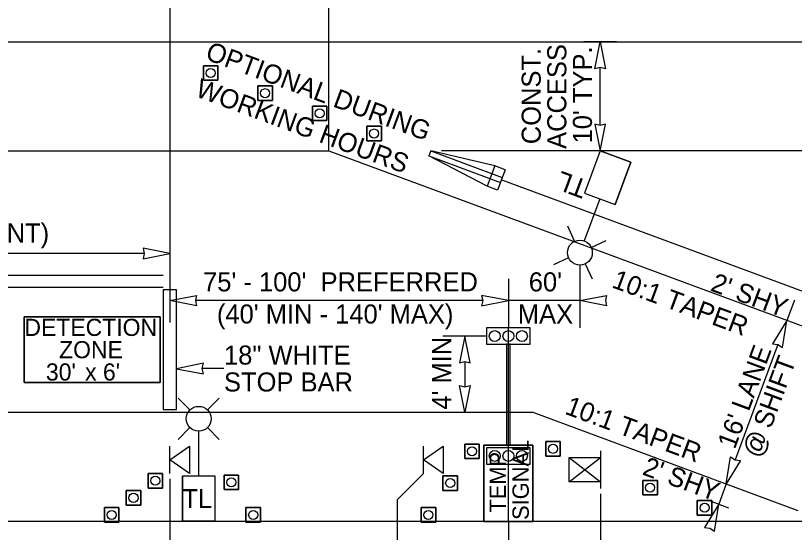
# Model space of a CAD drawing. Extents: x 99977 to 100176, y 99905 to 100011.
# Drawn here: x 100009.291 to 100012.15, y 99916.138 to 99918.036 of the extents above; entities that cross this region are included whole.
import ezdxf

# ---------------------------------------------------------------- set-up
doc = ezdxf.new("R2010")
doc.units = 0
for name, color, linetype in [('RD_ED_ShoulderPavedEdge', 7, 'Continuous'), ('RD_MK_LineEdgeWhite', 7, 'Continuous'), ('RD_MK_LineNoPass', 7, 'Continuous'), ('TR_WZ_BarrierTemp', 7, 'Continuous'), ('TR_WZ_PortableLightStandard', 7, 'Continuous'), ('TR_WZ_PortableSignMount5ftMinBlk-Wht', 7, 'Continuous'), ('TR_WZ_PortableSignMountBlk-Wht', 7, 'Continuous'), ('TR_WZ_ScaleTerminalEndSection', 7, 'Continuous'), ('TR_WZ_TempSignal', 7, 'Continuous'), ('TR_WZ_TrafficCone', 7, 'Continuous'), ('TR_WZ_WorkZoneDetails', 7, 'Continuous'), ('TR_WZ_WorkZoneTextCurrent', 7, 'Continuous')]:
    doc.layers.add(name, color=color, linetype=linetype)

msp = doc.modelspace()

# ---------------------------------------------------------------- linework, layer by layer
at = {"layer": 'RD_ED_ShoulderPavedEdge'}
for p, q in [((100000.1076, 99917.9393), (100015.45, 99917.9393)), ((100000.1076, 99916.1793), (100015.45, 99916.1793))]:
    msp.add_line(p, q, dxfattribs=at)
at = {"layer": 'RD_MK_LineEdgeWhite'}
for p, q in [((100000.1076, 99917.5393), (100010.4406, 99917.5393)), ((100010.4406, 99917.5393), (100012.9246, 99916.6193)), ((100000.1076, 99916.5793), (100011.1899, 99916.5793)), ((100011.1899, 99916.5793), (100012.1619, 99916.2193))]:
    msp.add_line(p, q, dxfattribs=at)
at = {"layer": 'RD_MK_LineNoPass'}
for p, q in [((100006.4076, 99917.0826), (100009.8326, 99917.0826)), ((100006.4076, 99917.0393), (100009.8326, 99917.0393))]:
    msp.add_line(p, q, dxfattribs=at)
at = {"layer": 'TR_WZ_BarrierTemp'}
msp.add_line((100012.9895, 99916.7232), (100011.074, 99917.4327), dxfattribs=at)
at = {"layer": 'TR_WZ_PortableLightStandard'}
for p, q in [((100011.4367, 99917.5393), (100011.3791, 99917.3837)), ((100011.4367, 99917.5393), (100011.3791, 99917.3837)), ((100011.4367, 99917.5393), (100011.5492, 99917.4976)), ((100011.5492, 99917.4976), (100011.4916, 99917.342)), ((100011.4916, 99917.342), (100011.5492, 99917.4976)), ((100011.3791, 99917.3837), (100011.4916, 99917.342)), ((100011.4353, 99917.3628), (100011.3782, 99917.2087)), ((100011.3432, 99917.2073), (100011.3178, 99917.2626)), ((100011.4039, 99917.1848), (100011.4593, 99917.2103)), ((100011.3207, 99917.1467), (100011.2655, 99917.1212)), ((100011.3815, 99917.1242), (100011.4069, 99917.0688)), ((100009.9312, 99916.5878), (100009.8881, 99916.6309)), ((100009.996, 99916.5878), (100010.0389, 99916.6309)), ((100009.9312, 99916.5231), (100009.8881, 99916.48)), ((100009.9636, 99916.3453), (100009.9636, 99916.5097)), ((100009.996, 99916.5231), (100010.0389, 99916.48)), ((100009.9036, 99916.1793), (100009.9036, 99916.3453)), ((100010.0236, 99916.3453), (100009.9036, 99916.3453)), ((100009.9036, 99916.3453), (100009.9036, 99916.1793)), ((100010.0236, 99916.1793), (100010.0236, 99916.3453)), ((100010.0236, 99916.1793), (100010.0236, 99916.3453)), ((100010.0236, 99916.1793), (100009.9036, 99916.1793))]:
    msp.add_line(p, q, dxfattribs=at)
for points in [[(100011.5492, 99917.4976), (100011.493, 99917.5185), (100011.4367, 99917.5393)], [(100011.3791, 99917.3837), (100011.4353, 99917.3628), (100011.4916, 99917.342)], [(100010.0236, 99916.3453), (100009.9636, 99916.3453), (100009.9036, 99916.3453)], [(100009.9036, 99916.1793), (100009.9636, 99916.1793), (100010.0236, 99916.1793)]]:
    msp.add_lwpolyline(points, dxfattribs=at)
for centre in [(100011.3623, 99917.1657), (100011.3623, 99917.1657), (100009.9635, 99916.5555), (100009.9635, 99916.5555)]:
    msp.add_circle(centre, 0.0457, dxfattribs=at)
at = {"layer": 'TR_WZ_PortableSignMount5ftMinBlk-Wht'}
for p, q in [((100011.3233, 99916.3238), (100011.4384, 99916.4134)), ((100011.3233, 99916.4134), (100011.4384, 99916.3238)), ((100011.4384, 99916.4376), (100011.4384, 99916.2997)), ((100011.3807, 99916.3685), (100011.3807, 99916.3685)), ((100011.3808, 99916.3686), (100011.3808, 99916.3686))]:
    msp.add_line(p, q, dxfattribs=at)
msp.add_lwpolyline([(100011.3233, 99916.3238), (100011.3233, 99916.4134), (100011.4384, 99916.4134), (100011.4384, 99916.3238)], close=True, dxfattribs=at)
at = {"layer": 'TR_WZ_PortableSignMountBlk-Wht'}
for p, q in [((100009.8576, 99916.3547), (100009.8576, 99916.4547)), ((100010.7884, 99916.3547), (100010.7884, 99916.4547))]:
    msp.add_line(p, q, dxfattribs=at)
for points in [[(100009.8576, 99916.4046), (100009.9294, 99916.4547), (100009.9294, 99916.3547)], [(100010.7884, 99916.4046), (100010.8602, 99916.4547), (100010.8602, 99916.3547)]]:
    msp.add_lwpolyline(points, close=True, dxfattribs=at)
at = {"layer": 'TR_WZ_ScaleTerminalEndSection'}
for p, q in [((100010.8149, 99917.5393), (100010.8079, 99917.5206)), ((100010.8149, 99917.5393), (100011.0775, 99917.4421)), ((100011.0504, 99917.4841), (100010.8149, 99917.5393)), ((100010.8079, 99917.5206), (100011.0705, 99917.4233)), ((100011.0226, 99917.4091), (100010.8079, 99917.5206)), ((100011.0504, 99917.4841), (100011.0226, 99917.4091)), ((100011.0879, 99917.4702), (100011.0504, 99917.4841)), ((100011.0879, 99917.4702), (100011.0601, 99917.3952)), ((100011.0601, 99917.3952), (100011.0226, 99917.4091))]:
    msp.add_line(p, q, dxfattribs=at)
at = {"layer": 'TR_WZ_TempSignal'}
for p, q in [((100011.02, 99916.8893), (100011.02, 99916.8293)), ((100011.1798, 99916.8893), (100011.02, 99916.8893)), ((100011.0999, 99916.1789), (100011.0999, 99916.8893)), ((100011.1798, 99916.8293), (100011.1798, 99916.8893)), ((100011.02, 99916.8293), (100011.1798, 99916.8293)), ((100011.0932, 99916.8293), (100011.0932, 99916.4591)), ((100011.1065, 99916.8293), (100011.0932, 99916.8293)), ((100011.1065, 99916.4591), (100011.1065, 99916.8293)), ((100011.0098, 99916.1789), (100011.0098, 99916.4591)), ((100011.0098, 99916.4591), (100011.1899, 99916.4591)), ((100011.0932, 99916.4591), (100011.0098, 99916.4591)), ((100011.0098, 99916.4591), (100011.0098, 99916.1789)), ((100011.02, 99916.4491), (100011.02, 99916.3891)), ((100011.1798, 99916.4491), (100011.02, 99916.4491)), ((100011.0932, 99916.4591), (100011.1065, 99916.4591)), ((100011.1065, 99916.4591), (100011.0932, 99916.4591)), ((100011.1899, 99916.4591), (100011.1065, 99916.4591)), ((100011.1798, 99916.3891), (100011.1798, 99916.4491)), ((100011.1899, 99916.4591), (100011.1899, 99916.1789)), ((100011.1899, 99916.1789), (100011.1899, 99916.4591)), ((100011.02, 99916.3891), (100011.1798, 99916.3891)), ((100011.1899, 99916.1789), (100011.0098, 99916.1789)), ((100011.0098, 99916.1789), (100011.1899, 99916.1789))]:
    msp.add_line(p, q, dxfattribs=at)
for points in [[(100011.1798, 99916.8293), (100011.1798, 99916.8893), (100011.02, 99916.8893), (100011.02, 99916.8293), (100011.1798, 99916.8293)], [(100011.1798, 99916.3891), (100011.1798, 99916.4491), (100011.02, 99916.4491), (100011.02, 99916.3891), (100011.1798, 99916.3891)]]:
    msp.add_lwpolyline(points, dxfattribs=at)
for centre in [(100011.0499, 99916.8593), (100011.0499, 99916.8593), (100011.0999, 99916.8593), (100011.0999, 99916.8593), (100011.1498, 99916.8593), (100011.1498, 99916.8593), (100011.0499, 99916.4191), (100011.0499, 99916.4191), (100011.0999, 99916.4191), (100011.0999, 99916.4191), (100011.1498, 99916.4191), (100011.1498, 99916.4191)]:
    msp.add_circle(centre, 0.02, dxfattribs=at)
at = {"layer": 'TR_WZ_TrafficCone'}
for points in [[(100010.0339, 99917.8518), (100009.9805, 99917.8518), (100009.9805, 99917.7984), (100010.0339, 99917.7984), (100010.0339, 99917.8518)], [(100010.0339, 99917.7984), (100009.9805, 99917.7984), (100009.9805, 99917.8518), (100010.0339, 99917.8518), (100010.0339, 99917.7984)], [(100010.2339, 99917.7777), (100010.1805, 99917.7777), (100010.1805, 99917.7244), (100010.2339, 99917.7244), (100010.2339, 99917.7777)], [(100010.2339, 99917.7244), (100010.1805, 99917.7244), (100010.1805, 99917.7777), (100010.2339, 99917.7777), (100010.2339, 99917.7244)], [(100010.4339, 99917.7036), (100010.3805, 99917.7036), (100010.3805, 99917.6503), (100010.4339, 99917.6503), (100010.4339, 99917.7036)], [(100010.4339, 99917.6503), (100010.3805, 99917.6503), (100010.3805, 99917.7036), (100010.4339, 99917.7036), (100010.4339, 99917.6503)], [(100010.6339, 99917.6295), (100010.5805, 99917.6295), (100010.5805, 99917.5762), (100010.6339, 99917.5762), (100010.6339, 99917.6295)], [(100010.6339, 99917.5762), (100010.5805, 99917.5762), (100010.5805, 99917.6295), (100010.6339, 99917.6295), (100010.6339, 99917.5762)], [(100011.237, 99916.472), (100011.2903, 99916.472), (100011.2903, 99916.4187), (100011.237, 99916.4187), (100011.237, 99916.472)], [(100011.237, 99916.4187), (100011.2903, 99916.4187), (100011.2903, 99916.472), (100011.237, 99916.472), (100011.237, 99916.4187)], [(100010.9931, 99916.4626), (100010.9398, 99916.4626), (100010.9398, 99916.4093), (100010.9931, 99916.4093), (100010.9931, 99916.4626)], [(100010.9931, 99916.4093), (100010.9398, 99916.4093), (100010.9398, 99916.4626), (100010.9931, 99916.4626), (100010.9931, 99916.4093)], [(100009.7775, 99916.3547), (100009.8309, 99916.3547), (100009.8309, 99916.3013), (100009.7775, 99916.3013), (100009.7775, 99916.3547)], [(100009.7775, 99916.3013), (100009.8309, 99916.3013), (100009.8309, 99916.3547), (100009.7775, 99916.3547), (100009.7775, 99916.3013)], [(100010.1101, 99916.3486), (100010.0568, 99916.3486), (100010.0568, 99916.2953), (100010.1101, 99916.2953), (100010.1101, 99916.3486)], [(100010.1101, 99916.2953), (100010.0568, 99916.2953), (100010.0568, 99916.3486), (100010.1101, 99916.3486), (100010.1101, 99916.2953)], [(100010.8599, 99916.346), (100010.9132, 99916.346), (100010.9132, 99916.2926), (100010.8599, 99916.2926), (100010.8599, 99916.346)], [(100010.8599, 99916.2926), (100010.9132, 99916.2926), (100010.9132, 99916.346), (100010.8599, 99916.346), (100010.8599, 99916.2926)], [(100011.5933, 99916.3294), (100011.6466, 99916.3294), (100011.6466, 99916.2761), (100011.5933, 99916.2761), (100011.5933, 99916.3294)], [(100011.5933, 99916.2761), (100011.6466, 99916.2761), (100011.6466, 99916.3294), (100011.5933, 99916.3294), (100011.5933, 99916.2761)], [(100009.6975, 99916.292), (100009.7509, 99916.292), (100009.7509, 99916.2387), (100009.6975, 99916.2387), (100009.6975, 99916.292)], [(100009.6975, 99916.2387), (100009.7509, 99916.2387), (100009.7509, 99916.292), (100009.6975, 99916.292), (100009.6975, 99916.2387)], [(100011.7933, 99916.2553), (100011.8466, 99916.2553), (100011.8466, 99916.202), (100011.7933, 99916.202), (100011.7933, 99916.2553)], [(100011.7933, 99916.202), (100011.8466, 99916.202), (100011.8466, 99916.2553), (100011.7933, 99916.2553), (100011.7933, 99916.202)], [(100009.6175, 99916.2293), (100009.6709, 99916.2293), (100009.6709, 99916.176), (100009.6175, 99916.176), (100009.6175, 99916.2293)], [(100009.6175, 99916.176), (100009.6709, 99916.176), (100009.6709, 99916.2293), (100009.6175, 99916.2293), (100009.6175, 99916.176)], [(100010.1901, 99916.2293), (100010.1368, 99916.2293), (100010.1368, 99916.176), (100010.1901, 99916.176), (100010.1901, 99916.2293)], [(100010.1901, 99916.176), (100010.1368, 99916.176), (100010.1368, 99916.2293), (100010.1901, 99916.2293), (100010.1901, 99916.176)], [(100010.7799, 99916.2293), (100010.8332, 99916.2293), (100010.8332, 99916.176), (100010.7799, 99916.176), (100010.7799, 99916.2293)], [(100010.7799, 99916.176), (100010.8332, 99916.176), (100010.8332, 99916.2293), (100010.7799, 99916.2293), (100010.7799, 99916.176)]]:
    msp.add_lwpolyline(points, dxfattribs=at)
for centre in [(100010.0072, 99917.8251), (100010.2072, 99917.751), (100010.4072, 99917.677), (100010.6072, 99917.6029), (100010.9665, 99916.436), (100011.2637, 99916.4453), (100009.8042, 99916.328), (100010.0835, 99916.3219), (100010.8865, 99916.3193), (100011.62, 99916.3027), (100009.7242, 99916.2653), (100011.82, 99916.2287), (100009.6442, 99916.2026), (100010.1635, 99916.2026), (100010.8065, 99916.2026)]:
    msp.add_circle(centre, 0.0167, dxfattribs=at)
at = {"layer": 'TR_WZ_WorkZoneDetails'}
for p, q in [((100009.8576, 99918.2793), (100009.8576, 99916.9093)), ((100010.4406, 99917.5393), (100010.4406, 99918.2793)), ((100011.4967, 99917.9393), (100011.3767, 99917.9393)), ((100011.4367, 99917.633), (100011.4367, 99917.8456)), ((100012.7386, 99917.5393), (100010.8549, 99917.5393)), ((100009.7638, 99917.1626), (100006.5013, 99917.1626)), ((100011.3623, 99917.12), (100011.3623, 99916.8893)), ((100011.0999, 99917.0693), (100011.0999, 99916.8893)), ((100011.0061, 99916.9893), (100009.9513, 99916.9893)), ((100011.3623, 99916.9893), (100011.0999, 99916.9893)), ((100012.1497, 99916.9916), (100012.1219, 99916.9166)), ((100011.02, 99916.8593), (100010.86, 99916.8593)), ((100012.0894, 99916.8287), (100011.9322, 99916.4043)), ((100010.94, 99916.7656), (100010.94, 99916.673)), ((100010.0563, 99916.7401), (100009.9763, 99916.7401)), ((100010.7884, 99916.3547), (100010.6914, 99916.2577)), ((100009.8576, 99916.3347), (100009.8576, 99915.8393)), ((100011.8996, 99916.3164), (100011.8718, 99916.2414)), ((100011.4384, 99916.2797), (100011.4384, 99915.8393)), ((100010.6914, 99916.2577), (100010.6914, 99915.8393)), ((100011.9094, 99916.2275), (100011.8322, 99916.2561)), ((100011.0999, 99916.1793), (100011.0999, 99914.4092))]:
    msp.add_line(p, q, dxfattribs=at)
for points in [[(100011.4367, 99917.9393), (100011.456, 99917.841), (100011.4367, 99917.8456), (100011.4174, 99917.841)], [(100011.4367, 99917.5393), (100011.456, 99917.6376), (100011.4367, 99917.633), (100011.4174, 99917.6376)], [(100009.8576, 99917.1626), (100009.7593, 99917.1819), (100009.7638, 99917.1626), (100009.7593, 99917.1434)], [(100009.8576, 99916.9893), (100009.9558, 99917.0085), (100009.9513, 99916.9893), (100009.9558, 99916.97)], [(100011.0999, 99916.9893), (100011.0016, 99917.0085), (100011.0061, 99916.9893), (100011.0016, 99916.97)], [(100011.3623, 99916.9893), (100011.4606, 99917.0085), (100011.4561, 99916.9893), (100011.4606, 99916.97)], [(100012.1219, 99916.9166), (100012.0697, 99916.8311), (100012.0894, 99916.8287), (100012.1058, 99916.8177)], [(100010.94, 99916.8593), (100010.9207, 99916.761), (100010.94, 99916.7656), (100010.9593, 99916.761)], [(100009.8826, 99916.7393), (100009.981, 99916.7209), (100009.9763, 99916.7401), (100009.9807, 99916.7594)], [(100010.94, 99916.5793), (100010.9207, 99916.6776), (100010.94, 99916.673), (100010.9593, 99916.6776)], [(100011.8996, 99916.3164), (100011.9157, 99916.4153), (100011.9322, 99916.4043), (100011.9518, 99916.4019)], [(100011.8718, 99916.2414), (100011.8196, 99916.156), (100011.8393, 99916.1535), (100011.8558, 99916.1426)]]:
    msp.add_lwpolyline(points, close=True, dxfattribs=at)
for points in [[(100009.8326, 99916.5893), (100009.8826, 99916.5893), (100009.8826, 99917.0293), (100009.8326, 99917.0293), (100009.8326, 99916.5893)], [(100009.8326, 99916.5893), (100009.8826, 99916.5893), (100009.8826, 99917.0293), (100009.8326, 99917.0293), (100009.8326, 99916.5893)], [(100009.3226, 99916.9293), (100009.8226, 99916.9293), (100009.8226, 99916.6893), (100009.3226, 99916.6893), (100009.3226, 99916.9293)], [(100009.3226, 99916.6893), (100009.8226, 99916.6893), (100009.8226, 99916.9293), (100009.3226, 99916.9293), (100009.3226, 99916.6893)]]:
    msp.add_lwpolyline(points, dxfattribs=at)

# ---------------------------------------------------------------- texts
at = {"layer": 'TR_WZ_PortableLightStandard'}
msp.add_text('TL', height=0.07, rotation=159.6769, dxfattribs=at).set_placement((100011.3958, 99917.4287))
msp.add_text('TL', height=0.07, dxfattribs=at).set_placement((100009.9034, 99916.2273))
at = {"layer": 'TR_WZ_TempSignal'}
for s, p in [('SIGNAL', (100011.1748, 99916.184)), ('TEMP', (100011.0908, 99916.2111))]:
    msp.add_text(s, height=0.06, rotation=90, dxfattribs=at).set_placement(p)
at = {"layer": 'TR_WZ_WorkZoneDetails'}
for s, p in [('DETECTION', (100009.3239, 99916.8597)), ('ZONE', (100009.4511, 99916.7778)), ("30'", (100009.4029, 99916.6959)), ("x 6'", (100009.5465, 99916.6959))]:
    msp.add_text(s, height=0.063, dxfattribs=at).set_placement(p)
at = {"layer": 'TR_WZ_WorkZoneTextCurrent'}
for s, rotation, p in [('OPTIONAL DURING', 339.6769, (100009.984, 99917.8768)), ('ACCESS', 90, (100011.3127, 99917.5465)), ('CONST.', 90, (100011.2187, 99917.5637)), ("10' TYP.", 90, (100011.4067, 99917.5666)), ('WORKING HOURS', 339.6769, (100009.9472, 99917.7411)), ('10:1 TAPER', 339.6769, (100011.4758, 99917.0392)), ("75' - 100'  PREFERRED", 360, (100009.9795, 99917.0233)), ("60'", 360, (100011.1748, 99917.0233)), ("2' SHY", 339.6769, (100011.838, 99917.0271)), ("(40' MIN - 140' MAX)", 360, (100010.0303, 99916.9053)), ('MAX', 360, (100011.1346, 99916.9053)), ("4' MIN", 90, (100010.89, 99916.5891)), ("16' LANE", 69.6769, (100011.9308, 99916.4408)), ('SHIFT', 69.6769, (100012.063, 99916.5156)), ('10:1 TAPER', 339.6769, (100011.3038, 99916.5747)), ('@', 69.6769, (100012.023, 99916.4077)), ("2' SHY", 339.6769, (100011.5879, 99916.3519))]:
    msp.add_text(s, height=0.07, rotation=rotation, dxfattribs=at).set_placement(p)
for s, p in [('(SEE NOTE 11, WITHIN EXISTING PASSING ZONES IF PRESENT)', (100006.5333, 99917.2026)), ('18" WHITE', (100010.0563, 99916.7545)), ('STOP BAR', (100010.0563, 99916.6557))]:
    msp.add_text(s, height=0.07, dxfattribs=at).set_placement(p)

doc.saveas('drawing.dxf')
